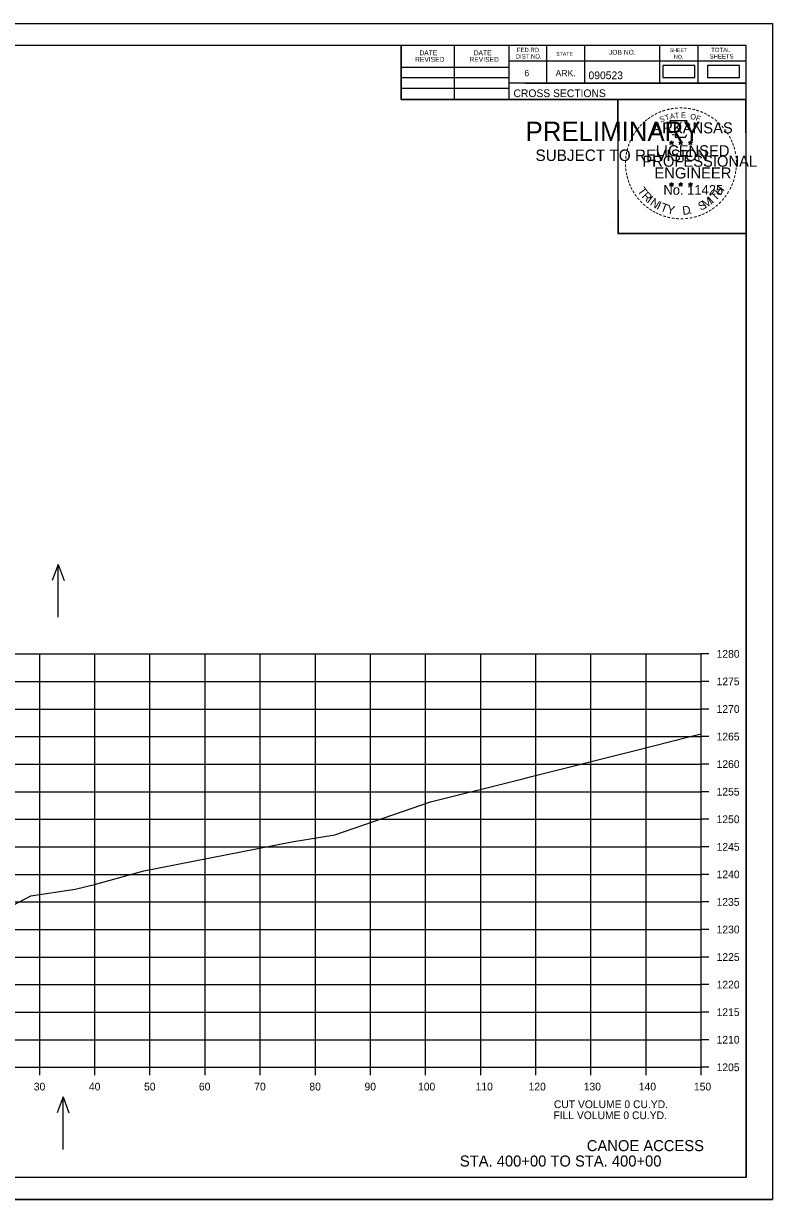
# Model space of a CAD drawing. Extents: x 1406028 to 1412453, y 321733 to 325986.
# Drawn here: x 1411810.3 to 1411946.2, y 321831.6 to 322044.9 of the extents above; entities that cross this region are included whole.
import ezdxf

# ---------------------------------------------------------------- set-up
doc = ezdxf.new("R2010")
doc.units = 0
for name, color, linetype in [('R_Axis', 7, 'Continuous'), ('R_Axis Annot', 7, 'Continuous'), ('R_Border', 7, 'Continuous'), ('R_Border PE', 7, 'Continuous'), ('R_Border Prem', 7, 'Continuous'), ('R_Draft', 7, 'Continuous'), ('R_Exist Surface', 7, 'Continuous'), ('R_Fin Surface', 7, 'Continuous'), ('R_Grid', 7, 'Continuous'), ('R_No Plot', 7, 'Continuous'), ('R_Water Annot', 7, 'Continuous')]:
    doc.layers.add(name, color=color, linetype=linetype)

msp = doc.modelspace()

# ---------------------------------------------------------------- linework, layer by layer
at = {"layer": 'R_Axis'}
for p, q in [((1411933.24, 321855.57), (1411933.24, 321930.57)), ((1411934.64, 321930.57), (1411933.24, 321930.57)), ((1411934.64, 321925.57), (1411933.24, 321925.57)), ((1411934.64, 321920.57), (1411933.24, 321920.57)), ((1411934.64, 321915.57), (1411933.24, 321915.57)), ((1411934.64, 321910.57), (1411933.24, 321910.57)), ((1411934.64, 321905.57), (1411933.24, 321905.57)), ((1411934.64, 321900.57), (1411933.24, 321900.57)), ((1411934.64, 321895.57), (1411933.24, 321895.57)), ((1411934.64, 321890.57), (1411933.24, 321890.57)), ((1411934.64, 321885.57), (1411933.24, 321885.57)), ((1411934.64, 321880.57), (1411933.24, 321880.57)), ((1411934.64, 321875.57), (1411933.24, 321875.57)), ((1411934.64, 321870.57), (1411933.24, 321870.57)), ((1411934.64, 321865.57), (1411933.24, 321865.57)), ((1411934.64, 321860.57), (1411933.24, 321860.57)), ((1411633.24, 321855.57), (1411933.24, 321855.57)), ((1411813.24, 321854.17), (1411813.24, 321855.57)), ((1411823.24, 321854.17), (1411823.24, 321855.57)), ((1411833.24, 321854.17), (1411833.24, 321855.57)), ((1411843.24, 321854.17), (1411843.24, 321855.57)), ((1411853.24, 321854.17), (1411853.24, 321855.57)), ((1411863.24, 321854.17), (1411863.24, 321855.57)), ((1411873.24, 321854.17), (1411873.24, 321855.57)), ((1411883.24, 321854.17), (1411883.24, 321855.57)), ((1411893.24, 321854.17), (1411893.24, 321855.57)), ((1411903.24, 321854.17), (1411903.24, 321855.57)), ((1411913.24, 321854.17), (1411913.24, 321855.57)), ((1411923.24, 321854.17), (1411923.24, 321855.57)), ((1411933.24, 321854.17), (1411933.24, 321855.57)), ((1411934.64, 321855.57), (1411933.24, 321855.57))]:
    msp.add_line(p, q, dxfattribs=at)
at = {"layer": 'R_Border'}
for p, q in [((1411625.24, 322041.03), (1411941.42, 322041.03)), ((1411878.78, 322031.15), (1411878.78, 322041.03)), ((1411888.46, 322031.15), (1411888.46, 322041.03)), ((1411898.32, 322041.03), (1411898.32, 322031.15)), ((1411905.16, 322041.03), (1411905.16, 322034.09)), ((1411912.1, 322041.03), (1411912.1, 322034.09)), ((1411925.68, 322041.03), (1411925.68, 322034.09)), ((1411932.62, 322041.03), (1411932.62, 322034.09)), ((1411941.42, 321835.57), (1411941.42, 322041.03)), ((1411941.42, 322038.09), (1411898.32, 322038.09)), ((1411941.42, 322038.11), (1411941.42, 322038.11)), ((1411878.78, 322037.01), (1411898.32, 322037.01)), ((1411878.78, 322035.15), (1411898.32, 322035.15)), ((1411878.78, 322033.21), (1411898.32, 322033.21)), ((1411941.42, 322034.09), (1411898.32, 322034.09)), ((1411901.28, 322034.09), (1411941.42, 322034.09)), ((1411941.42, 322031.15), (1411878.78, 322031.15)), ((1411941.42, 321835.57), (1411625.24, 321835.57))]:
    msp.add_line(p, q, dxfattribs=at)
at = {"layer": 'R_Border PE'}
for p, q in [((1411927.51, 322023.41), (1411927.86, 322023.3)), ((1411927.51, 322023.41), (1411927.76, 322023.36)), ((1411927.51, 322023.41), (1411927.75, 322023.29)), ((1411927.64, 322023), (1411927.86, 322023.3)), ((1411927.64, 322023), (1411927.77, 322023.25)), ((1411927.64, 322023), (1411927.86, 322023.22)), ((1411927.86, 322023.66), (1411927.82, 322023.41)), ((1411927.86, 322023.3), (1411927.86, 322023.66)), ((1411927.86, 322023.66), (1411927.91, 322023.41)), ((1411928.2, 322023.41), (1411927.86, 322023.3)), ((1411928.07, 322023), (1411927.86, 322023.3)), ((1411928.07, 322023), (1411927.86, 322023.22)), ((1411928.2, 322023.41), (1411927.92, 322023.36)), ((1411928.07, 322023), (1411927.93, 322023.29)), ((1411928.2, 322023.41), (1411928, 322023.31)), ((1411929.18, 322023.41), (1411929.53, 322023.3)), ((1411929.18, 322023.41), (1411929.43, 322023.36)), ((1411929.18, 322023.41), (1411929.42, 322023.29)), ((1411929.31, 322023), (1411929.53, 322023.3)), ((1411929.31, 322023), (1411929.44, 322023.25)), ((1411929.31, 322023), (1411929.53, 322023.22)), ((1411929.53, 322023.66), (1411929.49, 322023.41)), ((1411929.53, 322023.3), (1411929.53, 322023.66)), ((1411929.53, 322023.66), (1411929.58, 322023.41)), ((1411929.87, 322023.41), (1411929.53, 322023.3)), ((1411929.74, 322023), (1411929.53, 322023.3)), ((1411929.74, 322023), (1411929.53, 322023.22)), ((1411929.87, 322023.41), (1411929.59, 322023.36)), ((1411929.74, 322023), (1411929.6, 322023.29)), ((1411929.87, 322023.41), (1411929.67, 322023.31)), ((1411930.94, 322023.4), (1411931.29, 322023.29)), ((1411930.94, 322023.4), (1411931.2, 322023.35)), ((1411930.94, 322023.4), (1411931.18, 322023.28)), ((1411931.08, 322022.99), (1411931.29, 322023.29)), ((1411931.08, 322022.99), (1411931.2, 322023.23)), ((1411931.08, 322022.99), (1411931.29, 322023.21)), ((1411931.29, 322023.65), (1411931.25, 322023.4)), ((1411931.29, 322023.29), (1411931.29, 322023.65)), ((1411931.29, 322023.65), (1411931.34, 322023.4)), ((1411931.64, 322023.4), (1411931.29, 322023.29)), ((1411931.5, 322022.99), (1411931.29, 322023.29)), ((1411931.5, 322022.99), (1411931.29, 322023.2)), ((1411931.64, 322023.4), (1411931.35, 322023.35)), ((1411931.5, 322022.99), (1411931.37, 322023.28)), ((1411931.64, 322023.4), (1411931.43, 322023.3)), ((1411927.85, 322016.09), (1411927.81, 322015.84)), ((1411927.85, 322015.73), (1411927.85, 322016.09)), ((1411927.85, 322016.09), (1411927.9, 322015.84)), ((1411929.52, 322016.09), (1411929.48, 322015.84)), ((1411929.52, 322015.73), (1411929.52, 322016.09)), ((1411929.52, 322016.09), (1411929.57, 322015.84)), ((1411931.29, 322016.08), (1411931.25, 322015.83)), ((1411931.29, 322015.72), (1411931.29, 322016.08)), ((1411931.29, 322016.08), (1411931.34, 322015.83)), ((1411927.5, 322015.84), (1411927.85, 322015.73)), ((1411927.5, 322015.84), (1411927.76, 322015.79)), ((1411927.5, 322015.84), (1411927.74, 322015.71)), ((1411927.64, 322015.43), (1411927.85, 322015.73)), ((1411927.64, 322015.43), (1411927.76, 322015.67)), ((1411927.64, 322015.43), (1411927.85, 322015.65)), ((1411928.2, 322015.84), (1411927.85, 322015.73)), ((1411928.07, 322015.43), (1411927.85, 322015.73)), ((1411928.07, 322015.43), (1411927.85, 322015.64)), ((1411928.2, 322015.84), (1411927.91, 322015.79)), ((1411928.07, 322015.43), (1411927.93, 322015.72)), ((1411928.2, 322015.84), (1411928, 322015.73)), ((1411929.17, 322015.84), (1411929.52, 322015.73)), ((1411929.17, 322015.84), (1411929.43, 322015.79)), ((1411929.17, 322015.84), (1411929.41, 322015.71)), ((1411929.31, 322015.43), (1411929.52, 322015.73)), ((1411929.31, 322015.43), (1411929.43, 322015.67)), ((1411929.31, 322015.43), (1411929.52, 322015.65)), ((1411929.87, 322015.84), (1411929.52, 322015.73)), ((1411929.74, 322015.43), (1411929.52, 322015.73)), ((1411929.74, 322015.43), (1411929.52, 322015.64)), ((1411929.87, 322015.84), (1411929.58, 322015.79)), ((1411929.74, 322015.43), (1411929.6, 322015.72)), ((1411929.87, 322015.84), (1411929.67, 322015.73)), ((1411930.94, 322015.83), (1411931.29, 322015.72)), ((1411930.94, 322015.83), (1411931.19, 322015.78)), ((1411930.94, 322015.83), (1411931.18, 322015.7)), ((1411931.07, 322015.42), (1411931.29, 322015.72)), ((1411931.07, 322015.42), (1411931.2, 322015.66)), ((1411931.07, 322015.42), (1411931.29, 322015.64)), ((1411931.64, 322015.83), (1411931.29, 322015.72)), ((1411931.5, 322015.42), (1411931.29, 322015.72)), ((1411931.5, 322015.42), (1411931.29, 322015.63)), ((1411931.64, 322015.83), (1411931.35, 322015.78)), ((1411931.5, 322015.42), (1411931.37, 322015.71)), ((1411931.64, 322015.83), (1411931.43, 322015.72))]:
    msp.add_line(p, q, dxfattribs=at)
for points in [[(1411927.55, 322027.29), (1411927.82, 322026.46)], [(1411931.06, 322026.37), (1411931.2, 322026.65), (1411930.52, 322026.63), (1411930.67, 322027.29), (1411927.55, 322027.29)], [(1411928.04, 322024.86), (1411928.04, 322024.78), (1411928.6, 322024.76), (1411928.55, 322024.29), (1411930.42, 322024.29), (1411930.62, 322024.82)], [(1411927.86, 322023.66), (1411928.07, 322023), (1411927.51, 322023.41), (1411928.2, 322023.41), (1411927.64, 322023), (1411927.86, 322023.66)], [(1411929.53, 322023.66), (1411929.74, 322023), (1411929.18, 322023.41), (1411929.87, 322023.41), (1411929.31, 322023), (1411929.53, 322023.66)], [(1411931.29, 322023.65), (1411931.5, 322022.99), (1411930.94, 322023.4), (1411931.64, 322023.4), (1411931.08, 322022.99), (1411931.29, 322023.65)], [(1411927.85, 322016.09), (1411928.07, 322015.43), (1411927.5, 322015.84), (1411928.2, 322015.84), (1411927.64, 322015.43), (1411927.85, 322016.09)], [(1411929.52, 322016.09), (1411929.74, 322015.43), (1411929.17, 322015.84), (1411929.87, 322015.84), (1411929.31, 322015.43), (1411929.52, 322016.09)], [(1411931.29, 322016.08), (1411931.5, 322015.42), (1411930.94, 322015.83), (1411931.64, 322015.83), (1411931.07, 322015.42), (1411931.29, 322016.08)]]:
    msp.add_lwpolyline(points, dxfattribs=at)
for centre, radius in [((1411927.86, 322023.3), 0.172), ((1411927.86, 322023.3), 0.145), ((1411927.86, 322023.3), 0.116), ((1411927.86, 322023.3), 0.0991), ((1411927.86, 322023.3), 0.0747), ((1411927.86, 322023.3), 0.0495), ((1411927.86, 322023.3), 0.0296), ((1411929.53, 322023.3), 0.172), ((1411929.53, 322023.3), 0.145), ((1411929.53, 322023.3), 0.116), ((1411929.53, 322023.3), 0.0991), ((1411929.53, 322023.3), 0.0747), ((1411929.53, 322023.3), 0.0495), ((1411929.53, 322023.3), 0.0296), ((1411931.29, 322023.29), 0.172), ((1411931.29, 322023.29), 0.145), ((1411931.29, 322023.29), 0.116), ((1411931.29, 322023.29), 0.0991), ((1411931.29, 322023.29), 0.0747), ((1411931.29, 322023.29), 0.0495), ((1411931.29, 322023.29), 0.0296), ((1411927.85, 322015.73), 0.172), ((1411927.85, 322015.73), 0.145), ((1411927.85, 322015.73), 0.116), ((1411927.85, 322015.73), 0.0991), ((1411927.85, 322015.73), 0.0747), ((1411927.85, 322015.73), 0.0495), ((1411927.85, 322015.73), 0.0296), ((1411929.52, 322015.73), 0.172), ((1411929.52, 322015.73), 0.145), ((1411929.52, 322015.73), 0.116), ((1411929.52, 322015.73), 0.0991), ((1411929.52, 322015.73), 0.0747), ((1411929.52, 322015.73), 0.0495), ((1411929.52, 322015.73), 0.0296), ((1411931.29, 322015.72), 0.172), ((1411931.29, 322015.72), 0.145), ((1411931.29, 322015.72), 0.116), ((1411931.29, 322015.72), 0.0991), ((1411931.29, 322015.72), 0.0747), ((1411931.29, 322015.72), 0.0495), ((1411931.29, 322015.72), 0.0296)]:
    msp.add_circle(centre, radius, dxfattribs=at)
at = {"layer": 'R_Exist Surface'}
msp.add_lwpolyline([(1411801.72, 321881.48), (1411811.62, 321886.67), (1411819.69, 321887.88), (1411823.19, 321888.76), (1411832.12, 321891.24), (1411858.95, 321896.49), (1411866.77, 321897.73), (1411884.13, 321903.74), (1411900.4, 321907.81), (1411900.86, 321907.91), (1411902.48, 321908.33), (1411921.25, 321913.07), (1411931.03, 321915.54), (1411933.24, 321916.09)], dxfattribs=at)
at = {"layer": 'R_Fin Surface'}
for points in [[(1411926.28, 322035.11), (1411932.11, 322035.11), (1411932.11, 322037.3), (1411926.28, 322037.3)], [(1411934.37, 322035.13), (1411940.21, 322035.13), (1411940.21, 322037.32), (1411934.37, 322037.32)]]:
    msp.add_lwpolyline(points, close=True, dxfattribs=at)
at = {"layer": 'R_Grid'}
for p, q in [((1411633.24, 321930.57), (1411933.24, 321930.57)), ((1411813.24, 321855.57), (1411813.24, 321930.57)), ((1411823.24, 321855.57), (1411823.24, 321930.57)), ((1411833.24, 321855.57), (1411833.24, 321930.57)), ((1411843.24, 321855.57), (1411843.24, 321930.57)), ((1411853.24, 321855.57), (1411853.24, 321930.57)), ((1411863.24, 321855.57), (1411863.24, 321930.57)), ((1411873.24, 321855.57), (1411873.24, 321930.57)), ((1411883.24, 321855.57), (1411883.24, 321930.57)), ((1411893.24, 321855.57), (1411893.24, 321930.57)), ((1411903.24, 321855.57), (1411903.24, 321930.57)), ((1411913.24, 321855.57), (1411913.24, 321930.57)), ((1411923.24, 321855.57), (1411923.24, 321930.57)), ((1411933.24, 321855.57), (1411933.24, 321930.57)), ((1411633.24, 321925.57), (1411933.24, 321925.57)), ((1411633.24, 321920.57), (1411933.24, 321920.57)), ((1411633.24, 321915.57), (1411933.24, 321915.57)), ((1411633.24, 321910.57), (1411933.24, 321910.57)), ((1411633.24, 321905.57), (1411933.24, 321905.57)), ((1411633.24, 321900.57), (1411933.24, 321900.57)), ((1411633.24, 321895.57), (1411933.24, 321895.57)), ((1411633.24, 321890.57), (1411933.24, 321890.57)), ((1411633.24, 321885.57), (1411933.24, 321885.57)), ((1411633.24, 321880.57), (1411933.24, 321880.57)), ((1411633.24, 321875.57), (1411933.24, 321875.57)), ((1411633.24, 321870.57), (1411933.24, 321870.57)), ((1411633.24, 321865.57), (1411933.24, 321865.57)), ((1411633.24, 321860.57), (1411933.24, 321860.57)), ((1411633.24, 321855.57), (1411933.24, 321855.57))]:
    msp.add_line(p, q, dxfattribs=at)
at = {"layer": 'R_No Plot'}
for p, q in [((1411612.84, 322044.93), (1411946.18, 322044.93)), ((1411917.46, 322008.7), (1411917.46, 322008.7)), ((1411612.84, 321831.6), (1411946.18, 321831.6))]:
    msp.add_line(p, q, dxfattribs=at)
for points in [[(1411612.84, 322044.93), (1411946.18, 322044.93), (1411946.18, 321831.59), (1411612.84, 321831.59)], [(1411859.16, 322041.03), (1411878.78, 322041.03), (1411878.78, 322031.15), (1411894.9, 322031.15), (1411918.1, 322031.15), (1411918.1, 322006.82), (1411941.42, 322006.82), (1411941.42, 321835.57), (1411625.24, 321835.57), (1411625.24, 322041.03)], [(1411918.1, 322031.15), (1411941.3, 322031.15), (1411941.42, 322006.82), (1411918.22, 322006.82)]]:
    msp.add_lwpolyline(points, close=True, dxfattribs=at)
at = {"layer": 'R_Water Annot'}
for p, q in [((1411816.59, 321946.8), (1411815.52, 321943.87)), ((1411816.59, 321937.23), (1411816.59, 321946.8)), ((1411816.59, 321946.8), (1411817.65, 321943.87)), ((1411817.48, 321850.24), (1411816.41, 321847.31)), ((1411817.48, 321840.66), (1411817.48, 321850.24)), ((1411817.48, 321850.24), (1411818.54, 321847.31))]:
    msp.add_line(p, q, dxfattribs=at)

# ---------------------------------------------------------------- texts
at = {"layer": 'R_Axis Annot'}
for s, p in [('1280', (1411936.04, 321929.87)), ('1275', (1411936.04, 321924.87)), ('1270', (1411936.04, 321919.87)), ('1265', (1411936.04, 321914.87)), ('1260', (1411936.04, 321909.87)), ('1255', (1411936.04, 321904.87)), ('1250', (1411936.04, 321899.87)), ('1245', (1411936.04, 321894.87)), ('1240', (1411936.04, 321889.87)), ('1235', (1411936.04, 321884.87)), ('1230', (1411936.04, 321879.87)), ('1225', (1411936.04, 321874.87)), ('1220', (1411936.04, 321869.87)), ('1215', (1411936.04, 321864.87)), ('1210', (1411936.04, 321859.87)), ('1205', (1411936.04, 321854.87)), ('30', (1411812.16, 321851.37)), ('40', (1411822.16, 321851.37)), ('50', (1411832.16, 321851.37)), ('60', (1411842.12, 321851.37)), ('70', (1411852.16, 321851.37)), ('80', (1411862.16, 321851.37)), ('90', (1411872.16, 321851.37)), ('100', (1411881.87, 321851.37)), ('110', (1411892.32, 321851.37)), ('120', (1411901.93, 321851.37)), ('130', (1411911.93, 321851.37)), ('140', (1411921.93, 321851.37)), ('150', (1411931.93, 321851.37)), ('FILL VOLUME 0 CU.YD.', (1411906.43, 321846.17)), ('CUT VOLUME 0 CU.YD.', (1411906.52, 321848.17))]:
    msp.add_text(s, height=1.4, dxfattribs=at).set_placement(p)
at = {"layer": 'R_Border'}
for s, height, p in [('DATE', 0.879, (1411882.12, 322039.17)), ('DATE', 0.879, (1411891.98, 322039.17)), ('FED.RD.', 0.782, (1411899.8, 322039.75)), ('STATE', 0.684, (1411906.92, 322039.07)), ('JOB NO.', 0.879, (1411916.5, 322039.27)), ('SHEET', 0.684, (1411927.54, 322039.75)), ('TOTAL', 0.782, (1411935.06, 322039.75)), ('REVISED', 0.879, (1411881.34, 322037.99)), ('REVISED', 0.879, (1411891.2, 322037.99)), ('DIST.NO.', 0.782, (1411899.6, 322038.57)), ('NO.', 0.684, (1411928.32, 322038.57)), ('SHEETS', 0.782, (1411934.78, 322038.57)), ('6', 1.17, (1411901.16, 322035.35)), ('ARK.', 1.172, (1411906.82, 322035.35)), ('090523', 1.4, (1411912.8, 322034.83)), ('CROSS SECTIONS', 1.4, (1411899.19, 322031.58))]:
    msp.add_text(s, height=height, rotation=360, dxfattribs=at).set_placement(p)
at = {"layer": 'R_Border PE'}
for s, height, rotation, p in [('-', 1.6, 24.3072, (1411925.66, 322028.15)), ('-', 1.6, 19.1761, (1411926.3, 322028.41)), ('-', 1.6, 13.6301, (1411927.05, 322028.66)), ('-', 1.6, 10.2193, (1411927.73, 322028.82)), ('-', 1.6, 5.8968, (1411928.45, 322028.93)), ('-', 1.6, 0.1862, (1411929.23, 322029)), ('-', 1.6, 357.743, (1411929.95, 322028.99)), ('-', 1.6, 352.1617, (1411930.69, 322028.93)), ('-', 1.6, 347.2049, (1411931.41, 322028.82)), ('-', 1.6, 342.3362, (1411932.05, 322028.66)), ('-', 1.6, 337.8551, (1411932.78, 322028.44)), ('-', 1.6, 48.423, (1411922.5, 322025.79)), ('-', 1.6, 42.9622, (1411922.95, 322026.27)), ('-', 1.6, 38.9507, (1411923.38, 322026.69)), ('-', 1.6, 36.2317, (1411923.86, 322027.06)), ('-', 1.6, 34.0636, (1411924.43, 322027.46)), ('ARKANSAS', 2, 360, (1411924.4, 322025)), ('-', 1.6, 28.7918, (1411925.03, 322027.83)), ('S', 1, 21.594, (1411925.9, 322026.97)), ('T', 1, 16.4036, (1411926.82, 322027.3)), ('A', 1, 11.2132, (1411927.64, 322027.55)), ('T', 1, 6.0228, (1411928.49, 322027.71)), ('E', 1, 0.8323, (1411929.6, 322027.82)), ('O', 1, 350.4515, (1411931.2, 322027.61)), ('F', 1, 340.0707, (1411932.16, 322027.39)), ('-', 1.6, 334.1211, (1411933.41, 322028.17)), ('-', 1.6, 329.6409, (1411933.99, 322027.88)), ('-', 1.6, 325.8627, (1411934.64, 322027.52)), ('-', 1.6, 320.5297, (1411935.25, 322027.1)), ('-', 1.6, 315.5786, (1411935.84, 322026.61)), ('-', 1.6, 58.0706, (1411921.36, 322024.21)), ('-', 1.6, 54.2325, (1411921.68, 322024.74)), ('-', 1.6, 50.6142, (1411922.1, 322025.3)), ('-', 1.6, 309.8797, (1411936.41, 322026.06)), ('-', 1.6, 306.6522, (1411936.94, 322025.46)), ('-', 1.4, 303.6753, (1411937.42, 322024.89)), ('-', 1.6, 72.3945, (1411920.57, 322022.36)), ('-', 1.6, 67.7743, (1411920.79, 322022.99)), ('-', 1.6, 62.8713, (1411921.04, 322023.6)), ('LICENSED', 2, 360, (1411925, 322020.85)), ('DWB', 0.01, 360, (1411927.84, 322023.29)), ('DWB', 0.01, 360, (1411929.51, 322023.29)), ('DWB', 0.01, 360, (1411931.28, 322023.28)), ('-', 1.6, 299.6684, (1411937.74, 322024.28)), ('-', 1.6, 294.6628, (1411938.07, 322023.67)), ('-', 1.6, 290.5728, (1411938.32, 322023.09)), ('-', 1.6, 285.1233, (1411938.56, 322022.51)), ('-', 1.6, 85.1863, (1411920.16, 322020.24)), ('-', 1.6, 81.2013, (1411920.24, 322020.93)), ('-', 1.6, 75.461, (1411920.37, 322021.64)), ('PROFESSIONAL', 2, 360, (1411922.58, 322018.95)), ('-', 1.6, 280.5493, (1411938.76, 322021.77)), ('-', 1.6, 276.5962, (1411938.92, 322021)), ('-', 1.6, 94.1959, (1411920.17, 322018.81)), ('-', 1.6, 89.0622, (1411920.14, 322019.54)), ('-', 1.6, 98.9479, (1411920.24, 322018.14)), ('ENGINEER', 2, 360, (1411924.76, 322016.82)), ('-', 1.6, 263.5172, (1411939, 322018.98)), ('-', 1.6, 274.3301, (1411938.98, 322020.28)), ('-', 1.6, 269.9407, (1411939.01, 322019.65)), ('-', 1.6, 101.7149, (1411920.38, 322017.41)), ('-', 1.6, 105.4578, (1411920.54, 322016.82)), ('-', 1.6, 109.0874, (1411920.76, 322016.19)), ('-', 1.6, 252.8681, (1411938.63, 322016.93)), ('-', 1.6, 255.7626, (1411938.81, 322017.65)), ('-', 1.6, 260.9953, (1411938.92, 322018.33)), ('-', 1.6, 114.0643, (1411921.01, 322015.59)), ('-', 1.6, 115.7289, (1411921.31, 322014.97)), ('-', 1.6, 120.4471, (1411921.67, 322014.39)), ('-', 1.6, 125.8934, (1411922.07, 322013.82)), ('T', 1.54, 306.0406, (1411921.61, 322014.56)), ('R', 1.54, 314.005, (1411922.38, 322013.52)), ('No. 11425', 1.757, 360, (1411926.39, 322013.87)), ('DWB', 0.01, 360, (1411927.84, 322015.72)), ('DWB', 0.01, 360, (1411929.51, 322015.72)), ('DWB', 0.01, 360, (1411931.28, 322015.71)), ('T', 1.54, 46.6444, (1411935.84, 322012.66)), ('H', 1.54, 54.6088, (1411936.73, 322013.6)), ('-', 1.6, 239.0712, (1411937.75, 322014.88)), ('-', 1.6, 244.6197, (1411938.15, 322015.63)), ('-', 1.6, 247.8887, (1411938.41, 322016.26)), ('-', 1.6, 130.7181, (1411922.54, 322013.27)), ('-', 1.6, 134.2238, (1411923.05, 322012.73)), ('-', 1.6, 138.9338, (1411923.58, 322012.26)), ('-', 1.6, 144.6463, (1411924.13, 322011.86)), ('I', 1.54, 321.9694, (1411923.28, 322012.58)), ('N', 1.54, 326.5002, (1411923.84, 322012.11)), ('I', 1.54, 335.3603, (1411925.05, 322011.33)), ('T', 1.54, 339.8912, (1411925.71, 322011)), ('Y', 1.54, 347.8556, (1411926.93, 322010.55)), ('D', 1.54, 6.3969, (1411929.91, 322010.2)), ('S', 1.54, 26.9312, (1411933.16, 322010.93)), ('M', 1.54, 32.6563, (1411934, 322011.33)), ('I', 1.54, 42.1136, (1411935.28, 322012.18)), ('-', 1.6, 221.0851, (1411935.92, 322012.59)), ('-', 1.6, 225.7653, (1411936.44, 322013.09)), ('-', 1.6, 231.2538, (1411936.92, 322013.66)), ('-', 1.6, 233.8452, (1411937.35, 322014.22)), ('-', 1.6, 148.0898, (1411924.7, 322011.49)), ('-', 1.6, 151.5704, (1411925.27, 322011.16)), ('-', 1.6, 154.6002, (1411925.8, 322010.91)), ('-', 1.6, 158.5612, (1411926.42, 322010.66)), ('-', 1.6, 162.7983, (1411927.11, 322010.45)), ('-', 1.6, 167.5555, (1411927.82, 322010.28)), ('-', 1.6, 173.1155, (1411928.59, 322010.17)), ('-', 1.6, 185.8167, (1411930.9, 322010.22)), ('-', 1.6, 191.2858, (1411931.63, 322010.35)), ('.', 1.54, 13.7642, (1411931.11, 322010.32)), ('-', 1.6, 195.4743, (1411932.36, 322010.55)), ('-', 1.6, 200.7184, (1411933.04, 322010.79)), ('-', 1.6, 204.2516, (1411933.66, 322011.06)), ('-', 1.6, 207.3568, (1411934.28, 322011.38)), ('-', 1.6, 212.2491, (1411934.84, 322011.73)), ('-', 1.6, 215.7363, (1411935.37, 322012.11)), ('-', 1.6, 176.5183, (1411929.34, 322010.12)), ('-', 1.6, 181.5918, (1411930.09, 322010.14))]:
    msp.add_text(s, height=height, rotation=rotation, dxfattribs=at).set_placement(p)
at = {"layer": 'R_Border Prem'}
for s, height, p in [('PRELIMINARY', 3.5, (1411901.38, 322023.62)), ('DWB', 0.01, (1411902.12, 322025.47)), ('SUBJECT TO REVISION', 2.0751, (1411903.18, 322019.99))]:
    msp.add_text(s, height=height, rotation=360, dxfattribs=at).set_placement(p)
at = {"layer": 'R_Draft'}
for s, p in [('CANOE ACCESS', (1411912.49, 321840.36)), ('STA. 400+00 TO STA. 400+00', (1411889.46, 321837.57))]:
    msp.add_text(s, height=2, dxfattribs=at).set_placement(p)

doc.saveas('drawing.dxf')
